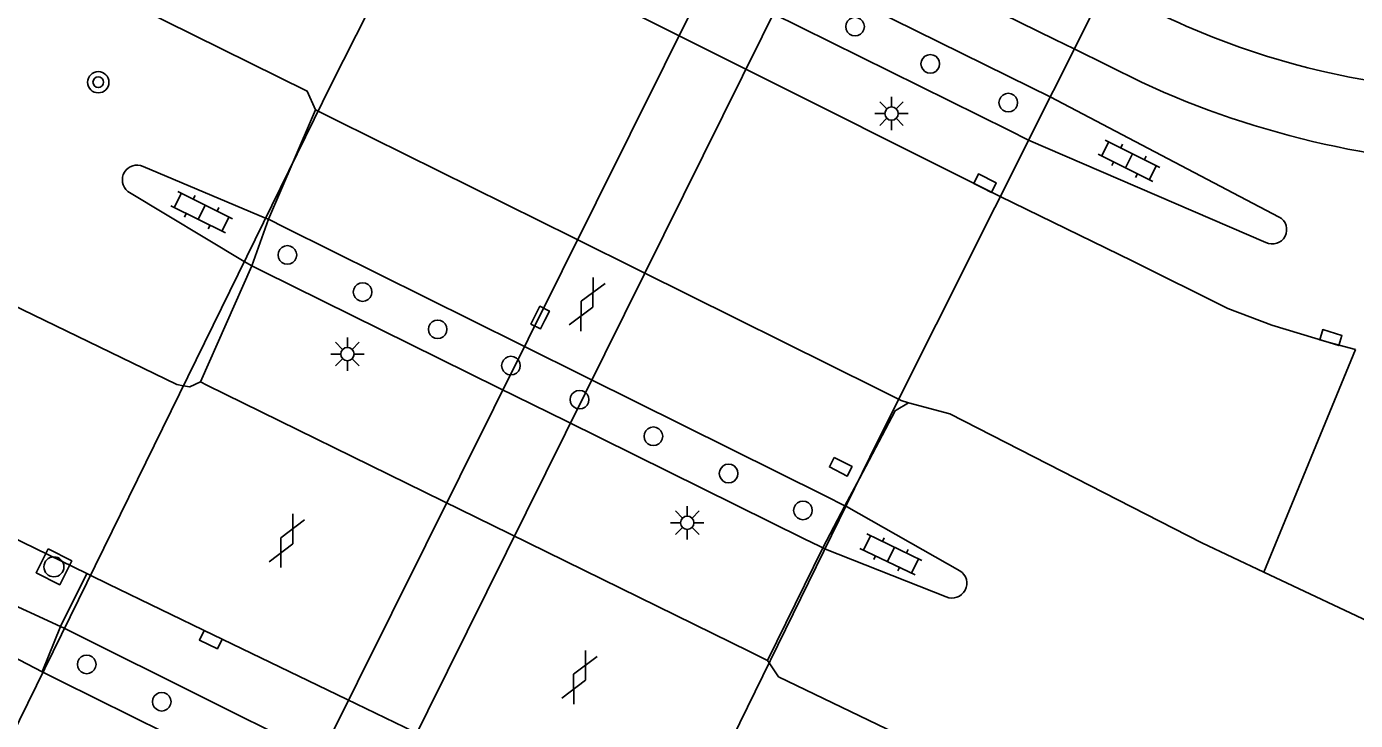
# Model space of a CAD drawing. Extents: x 137999 to 141000, y 397500 to 400501.
# Drawn here: x 138244.96 to 138294.9, y 398577.45 to 398603.52 of the extents above; entities that cross this region are included whole.
import ezdxf

# ---------------------------------------------------------------- set-up
doc = ezdxf.new("R2010")
doc.units = 0
for name, color, linetype in [('gg-bbg-pilaar viaduct of brug', 7, 'Continuous'), ('gg-knt-bronhoudergrens niveau 01', 7, 'Continuous'), ('gg-knt-verharding', 7, 'Continuous'), ('gg-knt-verharding nz', 7, 'Continuous'), ('gt-grn-weggrens', 7, 'Continuous'), ('gt-symb-boom', 7, 'Continuous'), ('gt-symb-gesloten verharding', 7, 'Continuous'), ('gt-symb-klinker verharding', 7, 'Continuous'), ('gt-symb-kolk', 7, 'Continuous'), ('gt-symb-kolk center center', 7, 'Continuous'), ('gt-symb-lichtmast', 7, 'Continuous'), ('gt-symb-rioolschacht', 7, 'Continuous'), ('gx-grn-maaiveld', 7, 'Continuous')]:
    doc.layers.add(name, color=color, linetype=linetype)

# ---------------------------------------------------------------- blocks, each defined once
blk = doc.blocks.new('gt0-LMAST')
at = {"layer": 'gt-symb-lichtmast'}
for p, q in [((-0.005, 0.246), (-0.005, 0.621)), ((-0.182, 0.173), (-0.447, 0.438)), ((0.172, 0.173), (0.437, 0.438)), ((-0.255, -0.004), (-0.63, -0.004)), ((-0.182, -0.181), (-0.447, -0.446)), ((-0.005, -0.254), (-0.005, -0.629)), ((0.437, -0.446), (0.172, -0.181)), ((0.245, -0.004), (0.62, -0.004))]:
    blk.add_line(p, q, dxfattribs=at)
blk.add_circle((-0.005, -0.004), 0.25, dxfattribs=at)
blk = doc.blocks.new('gt0-KOLK')
at = {"layer": 'gt-symb-kolk'}
blk.add_lwpolyline([(0, 0), (0.375, 0), (0.375, 0.4), (-0.375, 0.4), (-0.375, 0), (0, 0)], dxfattribs=at)
blk = doc.blocks.new('gt0-KL1')
at = {"layer": 'gt-symb-klinker verharding'}
for p, q in [((-1.15, 0.3), (1.15, 0.3)), ((-1, -0.3), (-1, 0.3)), ((-0.5, 0.3), (-0.5, 0.45)), ((0, -0.3), (0, 0.3)), ((0.5, 0.3), (0.5, 0.45)), ((1, -0.3), (1, 0.3)), ((-1.15, -0.3), (1.15, -0.3)), ((-0.5, -0.45), (-0.5, -0.3)), ((0.5, -0.45), (0.5, -0.3))]:
    blk.add_line(p, q, dxfattribs=at)
blk = doc.blocks.new('gt0-GESVH1')
at = {"layer": 'gt-symb-gesloten verharding'}
for p, q in [((-0.992, -0.261), (0.008, 0.239)), ((0.008, -0.261), (-0.992, 0.239)), ((0.008, 0.239), (1.008, -0.261)), ((1.008, 0.239), (0.008, -0.261))]:
    blk.add_line(p, q, dxfattribs=at)
blk = doc.blocks.new('gt0-BOOM')
at = {"layer": 'gt-symb-boom'}
for radius in [0.4, 0.2]:
    blk.add_circle((0, 0), radius, dxfattribs=at)
blk = doc.blocks.new('gt0-RS')
at = {"layer": 'gt-symb-rioolschacht'}
blk.add_lwpolyline([(-0.5, -0.5), (0.5, -0.5), (0.5, 0.5), (-0.5, 0.5)], close=True, dxfattribs=at)
blk.add_circle((0, 0), 0.375, dxfattribs=at)
blk = doc.blocks.new('gt0-KOLKCC')
at = {"layer": 'gt-symb-kolk center center'}
blk.add_lwpolyline([(-0.375, 0.2), (0.375, 0.2), (0.375, -0.2), (-0.375, -0.2)], close=True, dxfattribs=at)

msp = doc.modelspace()

# ---------------------------------------------------------------- linework, layer by layer
at = {"layer": 'gg-bbg-pilaar viaduct of brug'}
for points in [[(138276.446, 398603.522), (138276.429, 398603.414), (138276.379, 398603.316), (138276.302, 398603.239), (138276.204, 398603.189), (138276.096, 398603.172), (138275.988, 398603.189), (138275.89, 398603.239), (138275.813, 398603.316), (138275.763, 398603.414), (138275.746, 398603.522), (138275.763, 398603.63), (138275.813, 398603.728), (138275.89, 398603.805), (138275.988, 398603.855), (138276.096, 398603.872), (138276.204, 398603.855), (138276.302, 398603.805), (138276.379, 398603.728), (138276.429, 398603.63), (138276.446, 398603.522)], [(138279.268, 398602.123), (138279.251, 398602.014), (138279.201, 398601.917), (138279.124, 398601.839), (138279.026, 398601.79), (138278.918, 398601.773), (138278.81, 398601.79), (138278.712, 398601.839), (138278.635, 398601.917), (138278.585, 398602.014), (138278.568, 398602.123), (138278.585, 398602.231), (138278.635, 398602.328), (138278.712, 398602.406), (138278.81, 398602.455), (138278.918, 398602.473), (138279.026, 398602.455), (138279.124, 398602.406), (138279.201, 398602.328), (138279.251, 398602.231), (138279.268, 398602.123)], [(138282.183, 398600.56), (138282.134, 398600.463), (138282.056, 398600.385), (138281.959, 398600.335), (138281.851, 398600.318), (138281.742, 398600.335), (138281.645, 398600.385), (138281.567, 398600.463), (138281.518, 398600.56), (138281.501, 398600.668), (138281.518, 398600.776), (138281.567, 398600.874), (138281.645, 398600.951), (138281.742, 398601.001), (138281.851, 398601.018), (138281.959, 398601.001), (138282.056, 398600.951), (138282.134, 398600.874), (138282.183, 398600.776), (138282.201, 398600.668), (138282.183, 398600.56)], [(138255.113, 398594.944), (138255.096, 398594.836), (138255.046, 398594.738), (138254.969, 398594.661), (138254.871, 398594.611), (138254.763, 398594.594), (138254.655, 398594.611), (138254.557, 398594.661), (138254.48, 398594.738), (138254.43, 398594.836), (138254.413, 398594.944), (138254.43, 398595.052), (138254.48, 398595.149), (138254.557, 398595.227), (138254.655, 398595.277), (138254.763, 398595.294), (138254.871, 398595.277), (138254.969, 398595.227), (138255.046, 398595.149), (138255.096, 398595.052), (138255.113, 398594.944)], [(138257.936, 398593.545), (138257.919, 398593.437), (138257.869, 398593.339), (138257.791, 398593.262), (138257.694, 398593.212), (138257.586, 398593.195), (138257.478, 398593.212), (138257.38, 398593.262), (138257.303, 398593.339), (138257.253, 398593.437), (138257.236, 398593.545), (138257.253, 398593.653), (138257.303, 398593.751), (138257.38, 398593.828), (138257.478, 398593.878), (138257.586, 398593.895), (138257.694, 398593.878), (138257.791, 398593.828), (138257.869, 398593.751), (138257.919, 398593.653), (138257.936, 398593.545)], [(138260.758, 398592.147), (138260.741, 398592.038), (138260.691, 398591.941), (138260.614, 398591.863), (138260.516, 398591.814), (138260.408, 398591.797), (138260.3, 398591.814), (138260.202, 398591.863), (138260.125, 398591.941), (138260.075, 398592.038), (138260.058, 398592.147), (138260.075, 398592.255), (138260.125, 398592.352), (138260.202, 398592.43), (138260.3, 398592.479), (138260.408, 398592.497), (138260.516, 398592.479), (138260.614, 398592.43), (138260.691, 398592.352), (138260.741, 398592.255), (138260.758, 398592.147)], [(138263.509, 398590.784), (138263.492, 398590.675), (138263.442, 398590.578), (138263.365, 398590.5), (138263.267, 398590.451), (138263.159, 398590.434), (138263.051, 398590.451), (138262.953, 398590.5), (138262.876, 398590.578), (138262.826, 398590.675), (138262.809, 398590.784), (138262.826, 398590.892), (138262.876, 398590.989), (138262.953, 398591.067), (138263.051, 398591.116), (138263.159, 398591.134), (138263.267, 398591.116), (138263.365, 398591.067), (138263.442, 398590.989), (138263.492, 398590.892), (138263.509, 398590.784)], [(138266.089, 398589.504), (138266.072, 398589.396), (138266.022, 398589.298), (138265.945, 398589.221), (138265.847, 398589.171), (138265.739, 398589.154), (138265.631, 398589.171), (138265.534, 398589.221), (138265.456, 398589.298), (138265.406, 398589.396), (138265.389, 398589.504), (138265.406, 398589.612), (138265.456, 398589.71), (138265.534, 398589.787), (138265.631, 398589.837), (138265.739, 398589.854), (138265.847, 398589.837), (138265.945, 398589.787), (138266.022, 398589.71), (138266.072, 398589.612), (138266.089, 398589.504)], [(138268.867, 398588.128), (138268.85, 398588.02), (138268.8, 398587.922), (138268.723, 398587.845), (138268.625, 398587.795), (138268.517, 398587.778), (138268.409, 398587.795), (138268.311, 398587.845), (138268.234, 398587.922), (138268.184, 398588.02), (138268.167, 398588.128), (138268.184, 398588.236), (138268.234, 398588.333), (138268.311, 398588.411), (138268.409, 398588.461), (138268.517, 398588.478), (138268.625, 398588.461), (138268.723, 398588.411), (138268.8, 398588.333), (138268.85, 398588.236), (138268.867, 398588.128)], [(138271.689, 398586.729), (138271.672, 398586.621), (138271.623, 398586.523), (138271.545, 398586.446), (138271.448, 398586.396), (138271.339, 398586.379), (138271.231, 398586.396), (138271.134, 398586.446), (138271.056, 398586.523), (138271.007, 398586.621), (138270.989, 398586.729), (138271.007, 398586.837), (138271.056, 398586.935), (138271.134, 398587.012), (138271.231, 398587.062), (138271.339, 398587.079), (138271.448, 398587.062), (138271.545, 398587.012), (138271.623, 398586.935), (138271.672, 398586.837), (138271.689, 398586.729)], [(138274.485, 398585.344), (138274.468, 398585.236), (138274.418, 398585.138), (138274.341, 398585.061), (138274.243, 398585.011), (138274.135, 398584.994), (138274.027, 398585.011), (138273.929, 398585.061), (138273.852, 398585.138), (138273.802, 398585.236), (138273.785, 398585.344), (138273.802, 398585.452), (138273.852, 398585.55), (138273.929, 398585.627), (138274.027, 398585.677), (138274.135, 398585.694), (138274.243, 398585.677), (138274.341, 398585.627), (138274.418, 398585.55), (138274.468, 398585.452), (138274.485, 398585.344)], [(138247.57, 398579.555), (138247.553, 398579.447), (138247.503, 398579.349), (138247.426, 398579.272), (138247.328, 398579.222), (138247.22, 398579.205), (138247.112, 398579.222), (138247.015, 398579.272), (138246.937, 398579.349), (138246.887, 398579.447), (138246.87, 398579.555), (138246.887, 398579.663), (138246.937, 398579.761), (138247.015, 398579.838), (138247.112, 398579.888), (138247.22, 398579.905), (138247.328, 398579.888), (138247.426, 398579.838), (138247.503, 398579.761), (138247.553, 398579.663), (138247.57, 398579.555)], [(138250.391, 398578.152), (138250.374, 398578.044), (138250.324, 398577.946), (138250.247, 398577.869), (138250.149, 398577.819), (138250.041, 398577.802), (138249.933, 398577.819), (138249.836, 398577.869), (138249.758, 398577.946), (138249.708, 398578.044), (138249.691, 398578.152), (138249.708, 398578.26), (138249.758, 398578.358), (138249.836, 398578.435), (138249.933, 398578.485), (138250.041, 398578.502), (138250.149, 398578.485), (138250.247, 398578.435), (138250.324, 398578.358), (138250.374, 398578.26), (138250.391, 398578.152)]]:
    msp.add_lwpolyline(points, dxfattribs=at)
at = {"layer": 'gg-knt-bronhoudergrens niveau 01'}
for p, q in [((138276.454, 398617.181), (138250.082, 398564.211)), ((138278.943, 398615.951), (138252.658, 398562.935))]:
    msp.add_line(p, q, dxfattribs=at)
for points in [[(138268.988, 398624.372), (138268.257, 398624.742), (138256.389, 398601.317), (138238.992, 398565.861), (138239.728, 398565.5)], [(138260.033, 398555.401), (138260.822, 398555.015), (138276.934, 398587.928), (138290.147, 398614.3), (138289.362, 398614.694)]]:
    msp.add_lwpolyline(points, dxfattribs=at)
at = {"layer": 'gg-knt-verharding'}
for p, q in [((138284.326, 398602.681), (138286.854, 398601.431)), ((138283.422, 398600.878), (138292.034, 398596.367)), ((138254.977, 398598.438), (138255.82, 398600.397)), ((138255.82, 398600.397), (138255.915, 398600.35)), ((138291.53, 398595.411), (138282.611, 398599.258)), ((138253.941, 398596.327), (138249.342, 398598.269)), ((138248.77, 398597.329), (138253.142, 398594.699)), ((138281.546, 398597.133), (138286.504, 398594.715)), ((138278.107, 398589.381), (138277.643, 398589.11)), ((138246.24, 398580.979), (138237.264, 398585.086)), ((138247.221, 398582.97), (138246.24, 398580.979)), ((138247.221, 398582.97), (138247.355, 398582.905)), ((138297.765, 398580.043), (138291.46, 398583.026)), ((138245.55, 398579.273), (138246.24, 398580.979)), ((138246.24, 398580.979), (138246.376, 398580.911)), ((138272.863, 398579.612), (138273.215, 398579.084)), ((138273.215, 398579.084), (138287.101, 398572.42))]:
    msp.add_line(p, q, dxfattribs=at)
for points in [[(138255.82, 398600.397), (138255.508, 398601.098), (138245.898, 398605.854)], [(138232.088, 398598.946), (138241.89, 398594.3), (138250.611, 398590.068), (138250.849, 398590.027)], [(138286.504, 398594.715), (138290.096, 398592.927), (138291.762, 398592.297), (138293.915, 398591.646), (138294.897, 398591.388)], [(138277.732, 398589.521), (138277.83, 398589.472), (138278.107, 398589.381)], [(138291.46, 398583.026), (138289.128, 398584.129), (138279.649, 398588.968), (138278.107, 398589.381)], [(138280.03, 398583.072), (138275.774, 398585.49), (138275.747, 398585.503)], [(138243.321, 398584.853), (138243.847, 398584.607), (138247.221, 398582.97)], [(138236.79, 398584.157), (138239.349, 398582.514), (138245.55, 398579.273)], [(138279.513, 398582.096), (138274.987, 398583.882), (138274.96, 398583.895)]]:
    msp.add_lwpolyline(points, dxfattribs=at)
for centre, radius, start, end in [((138301.183, 398632.49), 34.205, 245.234, 269.58), ((138249.113, 398597.765), 0.554, 65.5415, 231.8166), ((138291.774, 398595.893), 0.54, 243.1628, 61.2411), ((138279.742, 398582.6), 0.553, 245.5947, 58.5838)]:
    msp.add_arc(centre, radius, start, end, dxfattribs=at)
at = {"layer": 'gg-knt-verharding nz'}
for p, q in [((138274.676, 398607.455), (138283.596, 398603.043)), ((138273.769, 398605.651), (138282.685, 398601.243)), ((138272.959, 398604.038), (138281.867, 398599.625)), ((138269.383, 398603.225), (138271.914, 398601.958)), ((138283.596, 398603.043), (138284.326, 398602.681)), ((138271.914, 398601.958), (138280.796, 398597.508)), ((138282.685, 398601.243), (138283.422, 398600.878)), ((138255.915, 398600.35), (138256.646, 398599.987)), ((138256.646, 398599.987), (138265.494, 398595.595)), ((138281.867, 398599.625), (138282.611, 398599.258)), ((138254.048, 398596.282), (138254.977, 398598.438)), ((138280.796, 398597.508), (138281.546, 398597.133)), ((138254.048, 398596.282), (138253.421, 398594.532)), ((138254.048, 398596.282), (138253.941, 398596.327)), ((138254.048, 398596.282), (138254.664, 398595.976)), ((138254.664, 398595.976), (138263.496, 398591.589)), ((138265.494, 398595.595), (138268.074, 398594.315)), ((138251.493, 398590.172), (138253.421, 398594.532)), ((138253.142, 398594.699), (138253.421, 398594.532)), ((138253.421, 398594.532), (138253.846, 398594.322)), ((138253.846, 398594.322), (138262.697, 398589.952)), ((138268.074, 398594.315), (138276.951, 398589.908)), ((138263.496, 398591.589), (138266.064, 398590.314)), ((138266.064, 398590.314), (138274.968, 398585.891)), ((138251.493, 398590.172), (138251.737, 398590.052)), ((138251.737, 398590.052), (138260.616, 398585.69)), ((138262.697, 398589.952), (138265.249, 398588.691)), ((138276.951, 398589.908), (138277.732, 398589.521)), ((138265.249, 398588.691), (138274.185, 398584.279)), ((138276.258, 398586.546), (138275.715, 398585.519)), ((138274.968, 398585.891), (138275.715, 398585.519)), ((138260.616, 398585.69), (138263.122, 398584.459)), ((138275.715, 398585.519), (138274.877, 398583.936)), ((138275.715, 398585.519), (138275.747, 398585.503)), ((138263.122, 398584.459), (138272.124, 398580.036)), ((138274.185, 398584.279), (138274.763, 398583.993)), ((138274.877, 398583.936), (138272.801, 398579.704)), ((138274.763, 398583.993), (138274.877, 398583.936)), ((138274.877, 398583.936), (138274.96, 398583.895)), ((138247.355, 398582.905), (138248.041, 398582.572)), ((138246.376, 398580.911), (138247.054, 398580.574)), ((138247.054, 398580.574), (138255.955, 398576.148)), ((138272.124, 398580.036), (138272.801, 398579.704)), ((138272.801, 398579.704), (138272.863, 398579.612)), ((138256.981, 398578.247), (138259.524, 398577.019))]:
    msp.add_line(p, q, dxfattribs=at)
for points in [[(138260.491, 398607.673), (138262.614, 398606.616), (138269.383, 398603.225)], [(138250.849, 398590.027), (138251.089, 398589.985), (138251.493, 398590.172)], [(138277.643, 398589.11), (138277.598, 398589.084), (138276.258, 398586.546)], [(138248.041, 398582.572), (138251.967, 398580.668), (138256.981, 398578.247)]]:
    msp.add_lwpolyline(points, dxfattribs=at)
at = {"layer": 'gt-grn-weggrens'}
msp.add_line((138291.46, 398583.026), (138294.897, 398591.388), dxfattribs=at)
at = {"layer": 'gx-grn-maaiveld'}
for p, q in [((138245.568, 398579.264), (138245.55, 398579.273)), ((138246.242, 398578.93), (138245.568, 398579.264)), ((138255.159, 398574.517), (138246.242, 398578.93))]:
    msp.add_line(p, q, dxfattribs=at)
msp.add_lwpolyline([(138287.06, 398604.233), (138287.564, 398603.982), (138288.274, 398603.658), (138288.541, 398603.537), (138289.534, 398603.128), (138290.54, 398602.754), (138291.559, 398602.416), (138292.589, 398602.115), (138293.106, 398601.978), (138293.629, 398601.85), (138294.678, 398601.622), (138295.735, 398601.431), (138296.797, 398601.278), (138297.865, 398601.162), (138298.935, 398601.085), (138300.008, 398601.045)], dxfattribs=at)

# ---------------------------------------------------------------- block references
at = {"layer": 'gt-symb-boom'}
msp.add_blockref('gt0-BOOM', (138247.653, 398601.433), dxfattribs=at)
at = {"layer": 'gt-symb-gesloten verharding'}
for p, rotation in [((138266.008, 398593.086), 62.99934529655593), ((138254.726, 398584.198), 63.63994179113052), ((138265.727, 398579.071), 63.63994179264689)]:
    msp.add_blockref('gt0-GESVH1', p, dxfattribs=dict(at, rotation=rotation))
at = {"layer": 'gt-symb-klinker verharding'}
for p, rotation in [((138286.389, 398598.478), -26.539438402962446), ((138251.539, 398596.545), -26.3086959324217), ((138277.441, 398583.689), -25.591424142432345)]:
    msp.add_blockref('gt0-KL1', p, dxfattribs=dict(at, rotation=rotation))
at = {"layer": 'gt-symb-kolk'}
for p, rotation in [((138280.888, 398597.459), -26.616299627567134), ((138264.44, 398592.497), 63.33249782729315), ((138293.915, 398591.646), -16.858398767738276), ((138251.967, 398580.668), 154.10085101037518)]:
    msp.add_blockref('gt0-KOLK', p, dxfattribs=dict(at, rotation=rotation))
at = {"layer": 'gt-symb-kolk center center', "rotation": -27.17973421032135}
msp.add_blockref('gt0-KOLKCC', (138275.555, 398586.981), dxfattribs=at)
at = {"layer": 'gt-symb-lichtmast'}
for p in [(138277.47, 398600.257), (138257.02, 398591.221), (138269.794, 398584.882)]:
    msp.add_blockref('gt0-LMAST', p, dxfattribs=at)
at = {"layer": 'gt-symb-rioolschacht', "rotation": -116.7444202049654}
msp.add_blockref('gt0-RS', (138245.987, 398583.222), dxfattribs=at)

doc.saveas('drawing.dxf')
